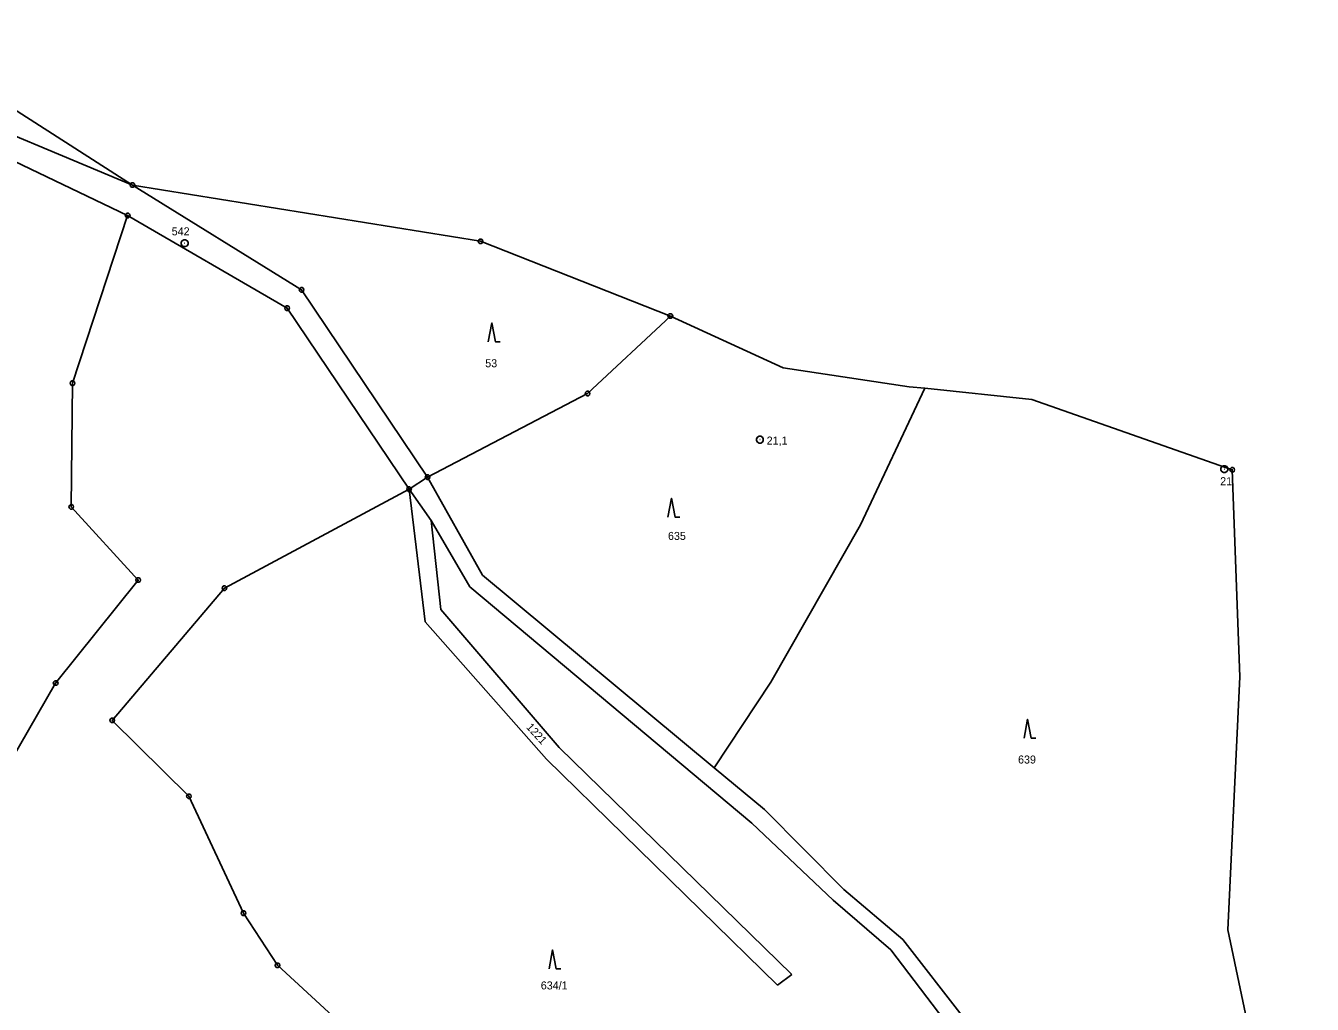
# Model space of a CAD drawing. Extents: x -694465 to -690527, y -983694 to -978978.
# Drawn here: x -692154.6 to -691881.4, y -979445.8 to -979238.1 of the extents above; entities that cross this region are included whole.
import ezdxf

# ---------------------------------------------------------------- set-up
doc = ezdxf.new("R2010")
doc.units = 0
for name, color, linetype in [('Vrstva 1', 7, 'Continuous'), ('Vrstva 17', 7, 'Continuous'), ('Vrstva 18', 7, 'Continuous'), ('Vrstva 24', 7, 'Continuous'), ('Vrstva 25', 7, 'Continuous')]:
    doc.layers.add(name, color=color, linetype=linetype)

msp = doc.modelspace()

# ---------------------------------------------------------------- linework, layer by layer
at = {"layer": 'Vrstva 1'}
for points in [[(-692184.68, -979238.13), (-692131.91, -979271.94)], [(-692131.91, -979271.94), (-692175.23, -979253.89)], [(-692175.98, -979257.81), (-692132.92, -979278.41)], [(-692095.98, -979294.18), (-692131.91, -979271.94)], [(-692131.91, -979271.94), (-692057.97, -979283.88), (-692017.67, -979299.75)], [(-692132.92, -979278.41), (-692144.62, -979314.01)], [(-692132.92, -979278.41), (-692099.05, -979298.08)], [(-692069.22, -979333.96), (-692095.98, -979294.18)], [(-692099.05, -979298.08), (-692073.16, -979336.49)], [(-692035.24, -979316.19), (-692017.67, -979299.75)], [(-692017.67, -979299.75), (-691993.74, -979310.72), (-691966.96, -979314.74), (-691963.61, -979315.09)], [(-692144.62, -979314.01), (-692144.9, -979340.24)], [(-692069.22, -979333.96), (-692035.24, -979316.19)], [(-691963.61, -979315.09), (-691977.3, -979344.06)], [(-691963.61, -979315.09), (-691940.89, -979317.47), (-691898.34, -979332.4), (-691896.74, -979376.32)], [(-692073.16, -979336.49), (-692069.22, -979333.96)], [(-692057.53, -979354.75), (-692069.22, -979333.96)], [(-692112.37, -979357.5), (-692073.16, -979336.49)], [(-692073.16, -979336.49), (-692069.76, -979364.67)], [(-692073.16, -979336.49), (-692068.49, -979343.16)], [(-692144.9, -979340.24), (-692130.68, -979355.78)], [(-692066.38, -979362.05), (-692068.49, -979343.16)], [(-692068.49, -979343.16), (-692060.27, -979357.21)], [(-691977.3, -979344.06), (-691996.35, -979377.46)], [(-692008.36, -979395.65), (-692057.53, -979354.75)], [(-692130.68, -979355.78), (-692148.21, -979377.65)], [(-692136.18, -979385.57), (-692112.37, -979357.5)], [(-692060.27, -979357.21), (-692000.37, -979407.37)], [(-692041.31, -979391.34), (-692066.38, -979362.05)], [(-692069.76, -979364.67), (-692043.97, -979393.8)], [(-691896.74, -979376.32), (-691899.3, -979430.06), (-691883.9, -979503.03), (-691874.32, -979527.65), (-691872.34, -979530.22)], [(-692148.21, -979377.65), (-692170.99, -979417.09)], [(-691996.35, -979377.46), (-692008.36, -979395.65)], [(-692119.9, -979401.68), (-692136.18, -979385.57)], [(-692043.97, -979393.8), (-691994.94, -979441.8)], [(-691991.88, -979439.51), (-692041.31, -979391.34)], [(-691997.71, -979404.51), (-692008.36, -979395.65)], [(-692108.31, -979426.48), (-692119.9, -979401.68)], [(-691980.86, -979421.5), (-691997.71, -979404.51)], [(-692000.37, -979407.37), (-691983.12, -979423.73)], [(-691983.12, -979423.73), (-691970.88, -979434.29)], [(-691968.3, -979432.07), (-691980.86, -979421.5)], [(-692101.11, -979437.56), (-692108.31, -979426.48)], [(-691970.88, -979434.29), (-691958.27, -979450.85)], [(-691955.22, -979448.95), (-691968.3, -979432.07)], [(-692078.53, -979458.35), (-692101.11, -979437.56)], [(-691994.94, -979441.8), (-691991.88, -979439.51)]]:
    msp.add_lwpolyline(points, dxfattribs=at)
at = {"layer": 'Vrstva 24'}
for points in [[(-692131.756, -979271.464), (-692131.506, -979271.646), (-692131.41, -979271.94), (-692131.506, -979272.234), (-692131.756, -979272.416), (-692132.064, -979272.416), (-692132.314, -979272.234), (-692132.41, -979271.94), (-692132.314, -979271.646), (-692132.064, -979271.464)], [(-692131.756, -979271.464), (-692131.506, -979271.646), (-692131.41, -979271.94), (-692131.506, -979272.234), (-692131.756, -979272.416), (-692132.064, -979272.416), (-692132.314, -979272.234), (-692132.41, -979271.94), (-692132.314, -979271.646), (-692132.064, -979271.464)], [(-692132.766, -979277.934), (-692132.516, -979278.116), (-692132.42, -979278.41), (-692132.516, -979278.704), (-692132.766, -979278.886), (-692133.074, -979278.886), (-692133.324, -979278.704), (-692133.42, -979278.41), (-692133.324, -979278.116), (-692133.074, -979277.934)], [(-692120.616, -979283.566), (-692120.28, -979283.76), (-692120.086, -979284.096), (-692120.086, -979284.484), (-692120.28, -979284.82), (-692120.616, -979285.014), (-692121.004, -979285.014), (-692121.34, -979284.82), (-692121.534, -979284.484), (-692121.534, -979284.096), (-692121.34, -979283.76), (-692121.004, -979283.566)], [(-692057.816, -979283.404), (-692057.566, -979283.586), (-692057.47, -979283.88), (-692057.566, -979284.174), (-692057.816, -979284.356), (-692058.124, -979284.356), (-692058.374, -979284.174), (-692058.47, -979283.88), (-692058.374, -979283.586), (-692058.124, -979283.404)], [(-692057.816, -979283.404), (-692057.566, -979283.586), (-692057.47, -979283.88), (-692057.566, -979284.174), (-692057.816, -979284.356), (-692058.124, -979284.356), (-692058.374, -979284.174), (-692058.47, -979283.88), (-692058.374, -979283.586), (-692058.124, -979283.404)], [(-692095.826, -979293.704), (-692095.576, -979293.886), (-692095.48, -979294.18), (-692095.576, -979294.474), (-692095.826, -979294.656), (-692096.134, -979294.656), (-692096.384, -979294.474), (-692096.48, -979294.18), (-692096.384, -979293.886), (-692096.134, -979293.704)], [(-692098.896, -979297.604), (-692098.646, -979297.786), (-692098.55, -979298.08), (-692098.646, -979298.374), (-692098.896, -979298.556), (-692099.204, -979298.556), (-692099.454, -979298.374), (-692099.55, -979298.08), (-692099.454, -979297.786), (-692099.204, -979297.604)], [(-692017.516, -979299.274), (-692017.266, -979299.456), (-692017.17, -979299.75), (-692017.266, -979300.044), (-692017.516, -979300.226), (-692017.824, -979300.226), (-692018.074, -979300.044), (-692018.17, -979299.75), (-692018.074, -979299.456), (-692017.824, -979299.274)], [(-692017.516, -979299.274), (-692017.266, -979299.456), (-692017.17, -979299.75), (-692017.266, -979300.044), (-692017.516, -979300.226), (-692017.824, -979300.226), (-692018.074, -979300.044), (-692018.17, -979299.75), (-692018.074, -979299.456), (-692017.824, -979299.274)], [(-692017.516, -979299.274), (-692017.266, -979299.456), (-692017.17, -979299.75), (-692017.266, -979300.044), (-692017.516, -979300.226), (-692017.824, -979300.226), (-692018.074, -979300.044), (-692018.17, -979299.75), (-692018.074, -979299.456), (-692017.824, -979299.274)], [(-692017.516, -979299.274), (-692017.266, -979299.456), (-692017.17, -979299.75), (-692017.266, -979300.044), (-692017.516, -979300.226), (-692017.824, -979300.226), (-692018.074, -979300.044), (-692018.17, -979299.75), (-692018.074, -979299.456), (-692017.824, -979299.274)], [(-692017.516, -979299.274), (-692017.266, -979299.456), (-692017.17, -979299.75), (-692017.266, -979300.044), (-692017.516, -979300.226), (-692017.824, -979300.226), (-692018.074, -979300.044), (-692018.17, -979299.75), (-692018.074, -979299.456), (-692017.824, -979299.274)], [(-692017.516, -979299.274), (-692017.266, -979299.456), (-692017.17, -979299.75), (-692017.266, -979300.044), (-692017.516, -979300.226), (-692017.824, -979300.226), (-692018.074, -979300.044), (-692018.17, -979299.75), (-692018.074, -979299.456), (-692017.824, -979299.274)], [(-692144.466, -979313.534), (-692144.216, -979313.716), (-692144.12, -979314.01), (-692144.216, -979314.304), (-692144.466, -979314.486), (-692144.774, -979314.486), (-692145.024, -979314.304), (-692145.12, -979314.01), (-692145.024, -979313.716), (-692144.774, -979313.534)], [(-692035.086, -979315.714), (-692034.836, -979315.896), (-692034.74, -979316.19), (-692034.836, -979316.484), (-692035.086, -979316.666), (-692035.394, -979316.666), (-692035.644, -979316.484), (-692035.74, -979316.19), (-692035.644, -979315.896), (-692035.394, -979315.714)], [(-692035.086, -979315.714), (-692034.836, -979315.896), (-692034.74, -979316.19), (-692034.836, -979316.484), (-692035.086, -979316.666), (-692035.394, -979316.666), (-692035.644, -979316.484), (-692035.74, -979316.19), (-692035.644, -979315.896), (-692035.394, -979315.714)], [(-692035.086, -979315.714), (-692034.836, -979315.896), (-692034.74, -979316.19), (-692034.836, -979316.484), (-692035.086, -979316.666), (-692035.394, -979316.666), (-692035.644, -979316.484), (-692035.74, -979316.19), (-692035.644, -979315.896), (-692035.394, -979315.714)], [(-692035.086, -979315.714), (-692034.836, -979315.896), (-692034.74, -979316.19), (-692034.836, -979316.484), (-692035.086, -979316.666), (-692035.394, -979316.666), (-692035.644, -979316.484), (-692035.74, -979316.19), (-692035.644, -979315.896), (-692035.394, -979315.714)], [(-691998.456, -979325.256), (-691998.12, -979325.45), (-691997.926, -979325.786), (-691997.926, -979326.174), (-691998.12, -979326.51), (-691998.456, -979326.704), (-691998.844, -979326.704), (-691999.18, -979326.51), (-691999.374, -979326.174), (-691999.374, -979325.786), (-691999.18, -979325.45), (-691998.844, -979325.256)], [(-692069.066, -979333.484), (-692068.816, -979333.666), (-692068.72, -979333.96), (-692068.816, -979334.254), (-692069.066, -979334.436), (-692069.374, -979334.436), (-692069.624, -979334.254), (-692069.72, -979333.96), (-692069.624, -979333.666), (-692069.374, -979333.484)], [(-692069.066, -979333.484), (-692068.816, -979333.666), (-692068.72, -979333.96), (-692068.816, -979334.254), (-692069.066, -979334.436), (-692069.374, -979334.436), (-692069.624, -979334.254), (-692069.72, -979333.96), (-692069.624, -979333.666), (-692069.374, -979333.484)], [(-692069.066, -979333.484), (-692068.816, -979333.666), (-692068.72, -979333.96), (-692068.816, -979334.254), (-692069.066, -979334.436), (-692069.374, -979334.436), (-692069.624, -979334.254), (-692069.72, -979333.96), (-692069.624, -979333.666), (-692069.374, -979333.484)], [(-692069.066, -979333.484), (-692068.816, -979333.666), (-692068.72, -979333.96), (-692068.816, -979334.254), (-692069.066, -979334.436), (-692069.374, -979334.436), (-692069.624, -979334.254), (-692069.72, -979333.96), (-692069.624, -979333.666), (-692069.374, -979333.484)], [(-691899.836, -979331.516), (-691899.5, -979331.71), (-691899.306, -979332.046), (-691899.306, -979332.434), (-691899.5, -979332.77), (-691899.836, -979332.964), (-691900.224, -979332.964), (-691900.56, -979332.77), (-691900.754, -979332.434), (-691900.754, -979332.046), (-691900.56, -979331.71), (-691900.224, -979331.516)], [(-691899.836, -979331.516), (-691899.5, -979331.71), (-691899.306, -979332.046), (-691899.306, -979332.434), (-691899.5, -979332.77), (-691899.836, -979332.964), (-691900.224, -979332.964), (-691900.56, -979332.77), (-691900.754, -979332.434), (-691900.754, -979332.046), (-691900.56, -979331.71), (-691900.224, -979331.516)], [(-691898.186, -979331.924), (-691897.936, -979332.106), (-691897.84, -979332.4), (-691897.936, -979332.694), (-691898.186, -979332.876), (-691898.494, -979332.876), (-691898.744, -979332.694), (-691898.84, -979332.4), (-691898.744, -979332.106), (-691898.494, -979331.924)], [(-692073.006, -979336.014), (-692072.756, -979336.196), (-692072.66, -979336.49), (-692072.756, -979336.784), (-692073.006, -979336.966), (-692073.314, -979336.966), (-692073.564, -979336.784), (-692073.66, -979336.49), (-692073.564, -979336.196), (-692073.314, -979336.014)], [(-692073.006, -979336.014), (-692072.756, -979336.196), (-692072.66, -979336.49), (-692072.756, -979336.784), (-692073.006, -979336.966), (-692073.314, -979336.966), (-692073.564, -979336.784), (-692073.66, -979336.49), (-692073.564, -979336.196), (-692073.314, -979336.014)], [(-692073.006, -979336.014), (-692072.756, -979336.196), (-692072.66, -979336.49), (-692072.756, -979336.784), (-692073.006, -979336.966), (-692073.314, -979336.966), (-692073.564, -979336.784), (-692073.66, -979336.49), (-692073.564, -979336.196), (-692073.314, -979336.014)], [(-692073.006, -979336.014), (-692072.756, -979336.196), (-692072.66, -979336.49), (-692072.756, -979336.784), (-692073.006, -979336.966), (-692073.314, -979336.966), (-692073.564, -979336.784), (-692073.66, -979336.49), (-692073.564, -979336.196), (-692073.314, -979336.014)], [(-692144.746, -979339.764), (-692144.496, -979339.946), (-692144.4, -979340.24), (-692144.496, -979340.534), (-692144.746, -979340.716), (-692145.054, -979340.716), (-692145.304, -979340.534), (-692145.4, -979340.24), (-692145.304, -979339.946), (-692145.054, -979339.764)], [(-692130.526, -979355.304), (-692130.276, -979355.486), (-692130.18, -979355.78), (-692130.276, -979356.074), (-692130.526, -979356.256), (-692130.834, -979356.256), (-692131.084, -979356.074), (-692131.18, -979355.78), (-692131.084, -979355.486), (-692130.834, -979355.304)], [(-692112.216, -979357.024), (-692111.966, -979357.206), (-692111.87, -979357.5), (-692111.966, -979357.794), (-692112.216, -979357.976), (-692112.524, -979357.976), (-692112.774, -979357.794), (-692112.87, -979357.5), (-692112.774, -979357.206), (-692112.524, -979357.024)], [(-692112.216, -979357.024), (-692111.966, -979357.206), (-692111.87, -979357.5), (-692111.966, -979357.794), (-692112.216, -979357.976), (-692112.524, -979357.976), (-692112.774, -979357.794), (-692112.87, -979357.5), (-692112.774, -979357.206), (-692112.524, -979357.024)], [(-692112.216, -979357.024), (-692111.966, -979357.206), (-692111.87, -979357.5), (-692111.966, -979357.794), (-692112.216, -979357.976), (-692112.524, -979357.976), (-692112.774, -979357.794), (-692112.87, -979357.5), (-692112.774, -979357.206), (-692112.524, -979357.024)], [(-692112.216, -979357.024), (-692111.966, -979357.206), (-692111.87, -979357.5), (-692111.966, -979357.794), (-692112.216, -979357.976), (-692112.524, -979357.976), (-692112.774, -979357.794), (-692112.87, -979357.5), (-692112.774, -979357.206), (-692112.524, -979357.024)], [(-692148.056, -979377.174), (-692147.806, -979377.356), (-692147.71, -979377.65), (-692147.806, -979377.944), (-692148.056, -979378.126), (-692148.364, -979378.126), (-692148.614, -979377.944), (-692148.71, -979377.65), (-692148.614, -979377.356), (-692148.364, -979377.174)], [(-692136.026, -979385.094), (-692135.776, -979385.276), (-692135.68, -979385.57), (-692135.776, -979385.864), (-692136.026, -979386.046), (-692136.334, -979386.046), (-692136.584, -979385.864), (-692136.68, -979385.57), (-692136.584, -979385.276), (-692136.334, -979385.094)], [(-692136.026, -979385.094), (-692135.776, -979385.276), (-692135.68, -979385.57), (-692135.776, -979385.864), (-692136.026, -979386.046), (-692136.334, -979386.046), (-692136.584, -979385.864), (-692136.68, -979385.57), (-692136.584, -979385.276), (-692136.334, -979385.094)], [(-692136.026, -979385.094), (-692135.776, -979385.276), (-692135.68, -979385.57), (-692135.776, -979385.864), (-692136.026, -979386.046), (-692136.334, -979386.046), (-692136.584, -979385.864), (-692136.68, -979385.57), (-692136.584, -979385.276), (-692136.334, -979385.094)], [(-692136.026, -979385.094), (-692135.776, -979385.276), (-692135.68, -979385.57), (-692135.776, -979385.864), (-692136.026, -979386.046), (-692136.334, -979386.046), (-692136.584, -979385.864), (-692136.68, -979385.57), (-692136.584, -979385.276), (-692136.334, -979385.094)], [(-692119.746, -979401.204), (-692119.496, -979401.386), (-692119.4, -979401.68), (-692119.496, -979401.974), (-692119.746, -979402.156), (-692120.054, -979402.156), (-692120.304, -979401.974), (-692120.4, -979401.68), (-692120.304, -979401.386), (-692120.054, -979401.204)], [(-692119.746, -979401.204), (-692119.496, -979401.386), (-692119.4, -979401.68), (-692119.496, -979401.974), (-692119.746, -979402.156), (-692120.054, -979402.156), (-692120.304, -979401.974), (-692120.4, -979401.68), (-692120.304, -979401.386), (-692120.054, -979401.204)], [(-692119.746, -979401.204), (-692119.496, -979401.386), (-692119.4, -979401.68), (-692119.496, -979401.974), (-692119.746, -979402.156), (-692120.054, -979402.156), (-692120.304, -979401.974), (-692120.4, -979401.68), (-692120.304, -979401.386), (-692120.054, -979401.204)], [(-692119.746, -979401.204), (-692119.496, -979401.386), (-692119.4, -979401.68), (-692119.496, -979401.974), (-692119.746, -979402.156), (-692120.054, -979402.156), (-692120.304, -979401.974), (-692120.4, -979401.68), (-692120.304, -979401.386), (-692120.054, -979401.204)], [(-692108.156, -979426.004), (-692107.906, -979426.186), (-692107.81, -979426.48), (-692107.906, -979426.774), (-692108.156, -979426.956), (-692108.464, -979426.956), (-692108.714, -979426.774), (-692108.81, -979426.48), (-692108.714, -979426.186), (-692108.464, -979426.004)], [(-692108.156, -979426.004), (-692107.906, -979426.186), (-692107.81, -979426.48), (-692107.906, -979426.774), (-692108.156, -979426.956), (-692108.464, -979426.956), (-692108.714, -979426.774), (-692108.81, -979426.48), (-692108.714, -979426.186), (-692108.464, -979426.004)], [(-692108.156, -979426.004), (-692107.906, -979426.186), (-692107.81, -979426.48), (-692107.906, -979426.774), (-692108.156, -979426.956), (-692108.464, -979426.956), (-692108.714, -979426.774), (-692108.81, -979426.48), (-692108.714, -979426.186), (-692108.464, -979426.004)], [(-692108.156, -979426.004), (-692107.906, -979426.186), (-692107.81, -979426.48), (-692107.906, -979426.774), (-692108.156, -979426.956), (-692108.464, -979426.956), (-692108.714, -979426.774), (-692108.81, -979426.48), (-692108.714, -979426.186), (-692108.464, -979426.004)], [(-692100.956, -979437.084), (-692100.706, -979437.266), (-692100.61, -979437.56), (-692100.706, -979437.854), (-692100.956, -979438.036), (-692101.264, -979438.036), (-692101.514, -979437.854), (-692101.61, -979437.56), (-692101.514, -979437.266), (-692101.264, -979437.084)], [(-692100.956, -979437.084), (-692100.706, -979437.266), (-692100.61, -979437.56), (-692100.706, -979437.854), (-692100.956, -979438.036), (-692101.264, -979438.036), (-692101.514, -979437.854), (-692101.61, -979437.56), (-692101.514, -979437.266), (-692101.264, -979437.084)], [(-692100.956, -979437.084), (-692100.706, -979437.266), (-692100.61, -979437.56), (-692100.706, -979437.854), (-692100.956, -979438.036), (-692101.264, -979438.036), (-692101.514, -979437.854), (-692101.61, -979437.56), (-692101.514, -979437.266), (-692101.264, -979437.084)], [(-692100.956, -979437.084), (-692100.706, -979437.266), (-692100.61, -979437.56), (-692100.706, -979437.854), (-692100.956, -979438.036), (-692101.264, -979438.036), (-692101.514, -979437.854), (-692101.61, -979437.56), (-692101.514, -979437.266), (-692101.264, -979437.084)]]:
    msp.add_lwpolyline(points, close=True, dxfattribs=at)
for points in [[(-692132.029, -979271.94), (-692131.79, -979271.94)], [(-692132.029, -979271.94), (-692131.79, -979271.94)], [(-692133.039, -979278.41), (-692132.8, -979278.41)], [(-692120.86, -979284.29), (-692120.76, -979284.29)], [(-692058.089, -979283.88), (-692057.85, -979283.88)], [(-692058.089, -979283.88), (-692057.85, -979283.88)], [(-692096.099, -979294.18), (-692095.86, -979294.18)], [(-692099.169, -979298.08), (-692098.93, -979298.08)], [(-692017.789, -979299.75), (-692017.55, -979299.75)], [(-692017.789, -979299.75), (-692017.55, -979299.75)], [(-692017.789, -979299.75), (-692017.55, -979299.75)], [(-692017.789, -979299.75), (-692017.55, -979299.75)], [(-692017.789, -979299.75), (-692017.55, -979299.75)], [(-692017.789, -979299.75), (-692017.55, -979299.75)], [(-692144.739, -979314.01), (-692144.5, -979314.01)], [(-692035.359, -979316.19), (-692035.12, -979316.19)], [(-692035.359, -979316.19), (-692035.12, -979316.19)], [(-692035.359, -979316.19), (-692035.12, -979316.19)], [(-692035.359, -979316.19), (-692035.12, -979316.19)], [(-691998.7, -979325.98), (-691998.6, -979325.98)], [(-691900.08, -979332.24), (-691899.98, -979332.24)], [(-691900.08, -979332.24), (-691899.98, -979332.24)], [(-691898.459, -979332.4), (-691898.22, -979332.4)], [(-692069.339, -979333.96), (-692069.1, -979333.96)], [(-692069.339, -979333.96), (-692069.1, -979333.96)], [(-692069.339, -979333.96), (-692069.1, -979333.96)], [(-692069.339, -979333.96), (-692069.1, -979333.96)], [(-692073.279, -979336.49), (-692073.04, -979336.49)], [(-692073.279, -979336.49), (-692073.04, -979336.49)], [(-692073.279, -979336.49), (-692073.04, -979336.49)], [(-692073.279, -979336.49), (-692073.04, -979336.49)], [(-692145.019, -979340.24), (-692144.78, -979340.24)], [(-692130.799, -979355.78), (-692130.56, -979355.78)], [(-692112.489, -979357.5), (-692112.25, -979357.5)], [(-692112.489, -979357.5), (-692112.25, -979357.5)], [(-692112.489, -979357.5), (-692112.25, -979357.5)], [(-692112.489, -979357.5), (-692112.25, -979357.5)], [(-692148.329, -979377.65), (-692148.09, -979377.65)], [(-692136.299, -979385.57), (-692136.06, -979385.57)], [(-692136.299, -979385.57), (-692136.06, -979385.57)], [(-692136.299, -979385.57), (-692136.06, -979385.57)], [(-692136.299, -979385.57), (-692136.06, -979385.57)], [(-692120.019, -979401.68), (-692119.78, -979401.68)], [(-692120.019, -979401.68), (-692119.78, -979401.68)], [(-692120.019, -979401.68), (-692119.78, -979401.68)], [(-692120.019, -979401.68), (-692119.78, -979401.68)], [(-692108.429, -979426.48), (-692108.19, -979426.48)], [(-692108.429, -979426.48), (-692108.19, -979426.48)], [(-692108.429, -979426.48), (-692108.19, -979426.48)], [(-692108.429, -979426.48), (-692108.19, -979426.48)], [(-692101.229, -979437.56), (-692100.99, -979437.56)], [(-692101.229, -979437.56), (-692100.99, -979437.56)], [(-692101.229, -979437.56), (-692100.99, -979437.56)], [(-692101.229, -979437.56), (-692100.99, -979437.56)]]:
    msp.add_lwpolyline(points, dxfattribs=at)
at = {"layer": 'Vrstva 25'}
for points in [[(-692056.33, -979305.22), (-692055.58, -979301.22), (-692054.83, -979305.22), (-692053.83, -979305.22)], [(-692018.17, -979342.42), (-692017.42, -979338.42), (-692016.67, -979342.42), (-692015.67, -979342.42)], [(-691942.54, -979389.33), (-691941.79, -979385.33), (-691941.04, -979389.33), (-691940.04, -979389.33)], [(-692043.42, -979438.29), (-692042.67, -979434.29), (-692041.92, -979438.29), (-692040.92, -979438.29)]]:
    msp.add_lwpolyline(points, dxfattribs=at)

# ---------------------------------------------------------------- texts
at = {"layer": 'Vrstva 17'}
for s, p in [('542', (-692123.563, -979282.62)), ('21,1', (-691997.213, -979327.03)), ('21', (-691900.903, -979335.66))]:
    msp.add_text(s, height=1.7, dxfattribs=at).set_placement(p)
at = {"layer": 'Vrstva 18'}
for s, p in [('53', (-692056.979, -979310.62)), ('635', (-692018.173, -979347.27)), ('639', (-691943.831, -979394.73)), ('634/1', (-692045.182, -979442.68))]:
    msp.add_text(s, height=1.7, dxfattribs=at).set_placement(p)
msp.add_text('1221', height=1.7, rotation=312.31929, dxfattribs=at).set_placement((-692048.39, -979387.091))

doc.saveas('drawing.dxf')
